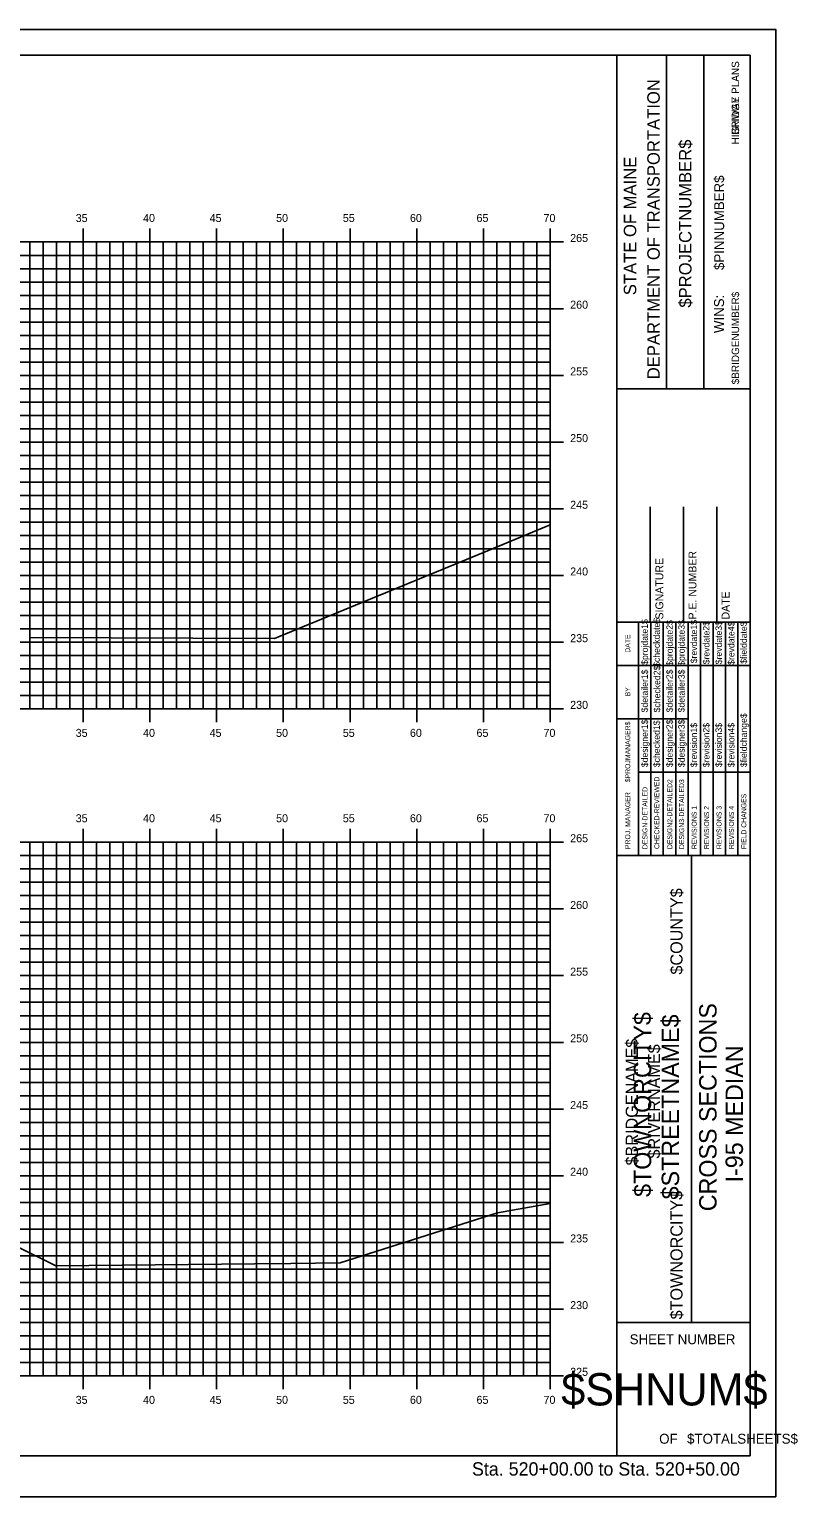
# Model space of a CAD drawing. Extents: x 1168600 to 1177589, y 610178 to 611246.
# Drawn here: x 1174649.1 to 1174706.6, y 610268.7 to 610378.7 of the extents above; entities that cross this region are included whole.
import ezdxf

# ---------------------------------------------------------------- set-up
doc = ezdxf.new("R2010")
doc.units = 0
for name, color, linetype in [('_Station Equation', 7, 'Continuous'), ('BORDER', 7, 'Continuous'), ('BRIDGE_TITLE', 7, 'Continuous'), ('D_Text_Standard', 7, 'Continuous'), ('H_V ANNOTATION', 7, 'Continuous'), ('HIGHWAY_TITLE', 7, 'Continuous'), ('MAJOR', 7, 'Continuous'), ('MINOR', 7, 'Continuous'), ('PLOT BOUNDARY', 7, 'Continuous')]:
    doc.layers.add(name, color=color, linetype=linetype)

msp = doc.modelspace()

# ---------------------------------------------------------------- linework, layer by layer
at = {"layer": '_Station Equation'}
for points in [[(1174649.06, 610333.15), (1174667.43, 610333.07), (1174683.53, 610339.69), (1174688.09, 610341.6)], [(1174651.04, 610286.04), (1174665.92, 610286.2), (1174668.65, 610286.23), (1174672.36, 610286.27), (1174684.15, 610290.01), (1174688.09, 610290.71)]]:
    msp.add_lwpolyline(points, dxfattribs=at)
at = {"layer": 'BORDER'}
for p, q in [((1174703.09, 610376.8), (1174543.09, 610376.8)), ((1174693.09, 610271.8), (1174693.09, 610376.8)), ((1174703.09, 610271.8), (1174703.09, 610376.8)), ((1174696.82, 610351.8), (1174696.82, 610376.8)), ((1174699.61, 610351.8), (1174699.61, 610376.8)), ((1174693.09, 610351.8), (1174703.09, 610351.8)), ((1174695.59, 610334.3), (1174695.59, 610342.95)), ((1174698.09, 610334.3), (1174698.09, 610342.95)), ((1174700.59, 610334.3), (1174700.59, 610342.95)), ((1174693.09, 610334.3), (1174703.09, 610334.3)), ((1174693.09, 610316.8), (1174703.09, 610316.8)), ((1174698.68, 610281.8), (1174698.68, 610316.8)), ((1174693.09, 610281.8), (1174703.09, 610281.8)), ((1174543.09, 610271.8), (1174703.09, 610271.8))]:
    msp.add_line(p, q, dxfattribs=at)
for points in [[(1174694.7, 610331.05), (1174694.7, 610334.3)], [(1174695.64, 610316.81), (1174695.64, 610334.3)], [(1174696.57, 610334.3), (1174696.57, 610316.81)], [(1174697.5, 610316.81), (1174697.5, 610334.3)], [(1174698.43, 610316.81), (1174698.43, 610334.3)], [(1174699.36, 610316.81), (1174699.36, 610334.3)], [(1174700.3, 610316.81), (1174700.3, 610334.3)], [(1174701.23, 610316.81), (1174701.23, 610334.3)], [(1174702.16, 610316.81), (1174702.16, 610334.3)], [(1174694.7, 610316.81), (1174694.7, 610333.6)], [(1174693.09, 610331.05), (1174703.09, 610331.05)], [(1174693.09, 610327.05), (1174694.7, 610327.05)], [(1174694.7, 610327.05), (1174698.43, 610327.05)], [(1174694.7, 610323.05), (1174703.09, 610323.05)]]:
    msp.add_lwpolyline(points, dxfattribs=at)
at = {"layer": 'D_Text_Standard'}
msp.add_lwpolyline([(1174588.01, 610287.48), (1174588.14, 610287.41), (1174599.09, 610292.88), (1174602.09, 610292.94), (1174618.09, 610293.26), (1174634.09, 610293.08), (1174637.09, 610293.02), (1174640.37, 610291.38), (1174648.17, 610287.47), (1174651.04, 610286.04)], dxfattribs=at)
at = {"layer": 'MAJOR'}
for p, q in [((1174653.09, 610363.8), (1174653.09, 610362.8)), ((1174658.09, 610363.8), (1174658.09, 610362.8)), ((1174663.09, 610363.8), (1174663.09, 610362.8)), ((1174668.09, 610363.8), (1174668.09, 610362.8)), ((1174673.09, 610363.8), (1174673.09, 610362.8)), ((1174678.09, 610363.8), (1174678.09, 610362.8)), ((1174683.09, 610363.8), (1174683.09, 610362.8)), ((1174688.09, 610363.8), (1174688.09, 610362.8)), ((1174548.09, 610362.8), (1174688.09, 610362.8)), ((1174548.09, 610362.8), (1174688.09, 610362.8)), ((1174653.09, 610327.8), (1174653.09, 610362.8)), ((1174658.09, 610327.8), (1174658.09, 610362.8)), ((1174663.09, 610327.8), (1174663.09, 610362.8)), ((1174668.09, 610327.8), (1174668.09, 610362.8)), ((1174673.09, 610327.8), (1174673.09, 610362.8)), ((1174678.09, 610327.8), (1174678.09, 610362.8)), ((1174683.09, 610327.8), (1174683.09, 610362.8)), ((1174689.09, 610362.8), (1174687.09, 610362.8)), ((1174688.09, 610327.8), (1174688.09, 610362.8)), ((1174688.09, 610327.8), (1174688.09, 610362.8)), ((1174548.09, 610357.8), (1174688.09, 610357.8)), ((1174689.09, 610357.8), (1174687.09, 610357.8)), ((1174548.09, 610352.8), (1174688.09, 610352.8)), ((1174689.09, 610352.8), (1174687.09, 610352.8)), ((1174548.09, 610347.8), (1174688.09, 610347.8)), ((1174689.09, 610347.8), (1174687.09, 610347.8)), ((1174548.09, 610342.8), (1174688.09, 610342.8)), ((1174689.09, 610342.8), (1174687.09, 610342.8)), ((1174548.09, 610337.8), (1174688.09, 610337.8)), ((1174689.09, 610337.8), (1174687.09, 610337.8)), ((1174548.09, 610332.8), (1174688.09, 610332.8)), ((1174689.09, 610332.8), (1174687.09, 610332.8)), ((1174548.09, 610327.8), (1174688.09, 610327.8)), ((1174548.09, 610327.8), (1174688.09, 610327.8)), ((1174653.09, 610326.8), (1174653.09, 610327.8)), ((1174658.09, 610326.8), (1174658.09, 610327.8)), ((1174663.09, 610326.8), (1174663.09, 610327.8)), ((1174668.09, 610326.8), (1174668.09, 610327.8)), ((1174673.09, 610326.8), (1174673.09, 610327.8)), ((1174678.09, 610326.8), (1174678.09, 610327.8)), ((1174683.09, 610326.8), (1174683.09, 610327.8)), ((1174689.09, 610327.8), (1174687.09, 610327.8)), ((1174688.09, 610326.8), (1174688.09, 610327.8)), ((1174653.09, 610318.8), (1174653.09, 610317.8)), ((1174658.09, 610318.8), (1174658.09, 610317.8)), ((1174663.09, 610318.8), (1174663.09, 610317.8)), ((1174668.09, 610318.8), (1174668.09, 610317.8)), ((1174673.09, 610318.8), (1174673.09, 610317.8)), ((1174678.09, 610318.8), (1174678.09, 610317.8)), ((1174683.09, 610318.8), (1174683.09, 610317.8)), ((1174688.09, 610318.8), (1174688.09, 610317.8)), ((1174548.09, 610317.8), (1174688.09, 610317.8)), ((1174548.09, 610317.8), (1174688.09, 610317.8)), ((1174653.09, 610277.8), (1174653.09, 610317.8)), ((1174658.09, 610277.8), (1174658.09, 610317.8)), ((1174663.09, 610277.8), (1174663.09, 610317.8)), ((1174668.09, 610277.8), (1174668.09, 610317.8)), ((1174673.09, 610277.8), (1174673.09, 610317.8)), ((1174678.09, 610277.8), (1174678.09, 610317.8)), ((1174683.09, 610277.8), (1174683.09, 610317.8)), ((1174689.09, 610317.8), (1174687.09, 610317.8)), ((1174688.09, 610277.8), (1174688.09, 610317.8)), ((1174688.09, 610277.8), (1174688.09, 610317.8)), ((1174548.09, 610312.8), (1174688.09, 610312.8)), ((1174689.09, 610312.8), (1174687.09, 610312.8)), ((1174548.09, 610307.8), (1174688.09, 610307.8)), ((1174689.09, 610307.8), (1174687.09, 610307.8)), ((1174548.09, 610302.8), (1174688.09, 610302.8)), ((1174689.09, 610302.8), (1174687.09, 610302.8)), ((1174548.09, 610297.8), (1174688.09, 610297.8)), ((1174689.09, 610297.8), (1174687.09, 610297.8)), ((1174548.09, 610292.8), (1174688.09, 610292.8)), ((1174689.09, 610292.8), (1174687.09, 610292.8)), ((1174548.09, 610287.8), (1174688.09, 610287.8)), ((1174689.09, 610287.8), (1174687.09, 610287.8)), ((1174548.09, 610282.8), (1174688.09, 610282.8)), ((1174689.09, 610282.8), (1174687.09, 610282.8)), ((1174548.09, 610277.8), (1174688.09, 610277.8)), ((1174548.09, 610277.8), (1174688.09, 610277.8)), ((1174653.09, 610276.8), (1174653.09, 610277.8)), ((1174658.09, 610276.8), (1174658.09, 610277.8)), ((1174663.09, 610276.8), (1174663.09, 610277.8)), ((1174668.09, 610276.8), (1174668.09, 610277.8)), ((1174673.09, 610276.8), (1174673.09, 610277.8)), ((1174678.09, 610276.8), (1174678.09, 610277.8)), ((1174683.09, 610276.8), (1174683.09, 610277.8)), ((1174689.09, 610277.8), (1174687.09, 610277.8)), ((1174688.09, 610276.8), (1174688.09, 610277.8))]:
    msp.add_line(p, q, dxfattribs=at)
at = {"layer": 'MINOR'}
for p, q in [((1174649.09, 610327.8), (1174649.09, 610362.8)), ((1174650.09, 610327.8), (1174650.09, 610362.8)), ((1174651.09, 610327.8), (1174651.09, 610362.8)), ((1174652.09, 610327.8), (1174652.09, 610362.8)), ((1174654.09, 610327.8), (1174654.09, 610362.8)), ((1174655.09, 610327.8), (1174655.09, 610362.8)), ((1174656.09, 610327.8), (1174656.09, 610362.8)), ((1174657.09, 610327.8), (1174657.09, 610362.8)), ((1174659.09, 610327.8), (1174659.09, 610362.8)), ((1174660.09, 610327.8), (1174660.09, 610362.8)), ((1174661.09, 610327.8), (1174661.09, 610362.8)), ((1174662.09, 610327.8), (1174662.09, 610362.8)), ((1174664.09, 610327.8), (1174664.09, 610362.8)), ((1174665.09, 610327.8), (1174665.09, 610362.8)), ((1174666.09, 610327.8), (1174666.09, 610362.8)), ((1174667.09, 610327.8), (1174667.09, 610362.8)), ((1174669.09, 610327.8), (1174669.09, 610362.8)), ((1174670.09, 610327.8), (1174670.09, 610362.8)), ((1174671.09, 610327.8), (1174671.09, 610362.8)), ((1174672.09, 610327.8), (1174672.09, 610362.8)), ((1174674.09, 610327.8), (1174674.09, 610362.8)), ((1174675.09, 610327.8), (1174675.09, 610362.8)), ((1174676.09, 610327.8), (1174676.09, 610362.8)), ((1174677.09, 610327.8), (1174677.09, 610362.8)), ((1174679.09, 610327.8), (1174679.09, 610362.8)), ((1174680.09, 610327.8), (1174680.09, 610362.8)), ((1174681.09, 610327.8), (1174681.09, 610362.8)), ((1174682.09, 610327.8), (1174682.09, 610362.8)), ((1174684.09, 610327.8), (1174684.09, 610362.8)), ((1174685.09, 610327.8), (1174685.09, 610362.8)), ((1174686.09, 610327.8), (1174686.09, 610362.8)), ((1174687.09, 610327.8), (1174687.09, 610362.8)), ((1174548.09, 610361.8), (1174688.09, 610361.8)), ((1174688.09, 610361.8), (1174687.09, 610361.8)), ((1174548.09, 610360.8), (1174688.09, 610360.8)), ((1174688.09, 610360.8), (1174687.09, 610360.8)), ((1174548.09, 610359.8), (1174688.09, 610359.8)), ((1174688.09, 610359.8), (1174687.09, 610359.8)), ((1174548.09, 610358.8), (1174688.09, 610358.8)), ((1174688.09, 610358.8), (1174687.09, 610358.8)), ((1174548.09, 610356.8), (1174688.09, 610356.8)), ((1174688.09, 610356.8), (1174687.09, 610356.8)), ((1174548.09, 610355.8), (1174688.09, 610355.8)), ((1174548.09, 610354.8), (1174688.09, 610354.8)), ((1174688.09, 610355.8), (1174687.09, 610355.8)), ((1174688.09, 610354.8), (1174687.09, 610354.8)), ((1174548.09, 610353.8), (1174688.09, 610353.8)), ((1174688.09, 610353.8), (1174687.09, 610353.8)), ((1174548.09, 610351.8), (1174688.09, 610351.8)), ((1174688.09, 610351.8), (1174687.09, 610351.8)), ((1174548.09, 610350.8), (1174688.09, 610350.8)), ((1174688.09, 610350.8), (1174687.09, 610350.8)), ((1174548.09, 610349.8), (1174688.09, 610349.8)), ((1174688.09, 610349.8), (1174687.09, 610349.8)), ((1174548.09, 610348.8), (1174688.09, 610348.8)), ((1174688.09, 610348.8), (1174687.09, 610348.8)), ((1174548.09, 610346.8), (1174688.09, 610346.8)), ((1174688.09, 610346.8), (1174687.09, 610346.8)), ((1174548.09, 610345.8), (1174688.09, 610345.8)), ((1174688.09, 610345.8), (1174687.09, 610345.8)), ((1174548.09, 610344.8), (1174688.09, 610344.8)), ((1174548.09, 610343.8), (1174688.09, 610343.8)), ((1174688.09, 610344.8), (1174687.09, 610344.8)), ((1174688.09, 610343.8), (1174687.09, 610343.8)), ((1174548.09, 610341.8), (1174688.09, 610341.8)), ((1174688.09, 610341.8), (1174687.09, 610341.8)), ((1174548.09, 610340.8), (1174688.09, 610340.8)), ((1174688.09, 610340.8), (1174687.09, 610340.8)), ((1174548.09, 610339.8), (1174688.09, 610339.8)), ((1174688.09, 610339.8), (1174687.09, 610339.8)), ((1174548.09, 610338.8), (1174688.09, 610338.8)), ((1174688.09, 610338.8), (1174687.09, 610338.8)), ((1174548.09, 610336.8), (1174688.09, 610336.8)), ((1174688.09, 610336.8), (1174687.09, 610336.8)), ((1174548.09, 610335.8), (1174688.09, 610335.8)), ((1174688.09, 610335.8), (1174687.09, 610335.8)), ((1174548.09, 610334.8), (1174688.09, 610334.8)), ((1174688.09, 610334.8), (1174687.09, 610334.8)), ((1174548.09, 610333.8), (1174688.09, 610333.8)), ((1174688.09, 610333.8), (1174687.09, 610333.8)), ((1174548.09, 610331.8), (1174688.09, 610331.8)), ((1174688.09, 610331.8), (1174687.09, 610331.8)), ((1174548.09, 610330.8), (1174688.09, 610330.8)), ((1174688.09, 610330.8), (1174687.09, 610330.8)), ((1174548.09, 610329.8), (1174688.09, 610329.8)), ((1174688.09, 610329.8), (1174687.09, 610329.8)), ((1174548.09, 610328.8), (1174688.09, 610328.8)), ((1174688.09, 610328.8), (1174687.09, 610328.8)), ((1174649.09, 610277.8), (1174649.09, 610317.8)), ((1174650.09, 610277.8), (1174650.09, 610317.8)), ((1174651.09, 610277.8), (1174651.09, 610317.8)), ((1174652.09, 610277.8), (1174652.09, 610317.8)), ((1174654.09, 610277.8), (1174654.09, 610317.8)), ((1174655.09, 610277.8), (1174655.09, 610317.8)), ((1174656.09, 610277.8), (1174656.09, 610317.8)), ((1174657.09, 610277.8), (1174657.09, 610317.8)), ((1174659.09, 610277.8), (1174659.09, 610317.8)), ((1174660.09, 610277.8), (1174660.09, 610317.8)), ((1174661.09, 610277.8), (1174661.09, 610317.8)), ((1174662.09, 610277.8), (1174662.09, 610317.8)), ((1174664.09, 610277.8), (1174664.09, 610317.8)), ((1174665.09, 610277.8), (1174665.09, 610317.8)), ((1174666.09, 610277.8), (1174666.09, 610317.8)), ((1174667.09, 610277.8), (1174667.09, 610317.8)), ((1174669.09, 610277.8), (1174669.09, 610317.8)), ((1174670.09, 610277.8), (1174670.09, 610317.8)), ((1174671.09, 610277.8), (1174671.09, 610317.8)), ((1174672.09, 610277.8), (1174672.09, 610317.8)), ((1174674.09, 610277.8), (1174674.09, 610317.8)), ((1174675.09, 610277.8), (1174675.09, 610317.8)), ((1174676.09, 610277.8), (1174676.09, 610317.8)), ((1174677.09, 610277.8), (1174677.09, 610317.8)), ((1174679.09, 610277.8), (1174679.09, 610317.8)), ((1174680.09, 610277.8), (1174680.09, 610317.8)), ((1174681.09, 610277.8), (1174681.09, 610317.8)), ((1174682.09, 610277.8), (1174682.09, 610317.8)), ((1174684.09, 610277.8), (1174684.09, 610317.8)), ((1174685.09, 610277.8), (1174685.09, 610317.8)), ((1174686.09, 610277.8), (1174686.09, 610317.8)), ((1174687.09, 610277.8), (1174687.09, 610317.8)), ((1174548.09, 610316.8), (1174688.09, 610316.8)), ((1174688.09, 610316.8), (1174687.09, 610316.8)), ((1174548.09, 610315.8), (1174688.09, 610315.8)), ((1174688.09, 610315.8), (1174687.09, 610315.8)), ((1174548.09, 610314.8), (1174688.09, 610314.8)), ((1174688.09, 610314.8), (1174687.09, 610314.8)), ((1174548.09, 610313.8), (1174688.09, 610313.8)), ((1174688.09, 610313.8), (1174687.09, 610313.8)), ((1174548.09, 610311.8), (1174688.09, 610311.8)), ((1174548.09, 610310.8), (1174688.09, 610310.8)), ((1174688.09, 610311.8), (1174687.09, 610311.8)), ((1174688.09, 610310.8), (1174687.09, 610310.8)), ((1174548.09, 610309.8), (1174688.09, 610309.8)), ((1174688.09, 610309.8), (1174687.09, 610309.8)), ((1174548.09, 610308.8), (1174688.09, 610308.8)), ((1174688.09, 610308.8), (1174687.09, 610308.8)), ((1174548.09, 610306.8), (1174688.09, 610306.8)), ((1174688.09, 610306.8), (1174687.09, 610306.8)), ((1174548.09, 610305.8), (1174688.09, 610305.8)), ((1174688.09, 610305.8), (1174687.09, 610305.8)), ((1174548.09, 610304.8), (1174688.09, 610304.8)), ((1174688.09, 610304.8), (1174687.09, 610304.8)), ((1174548.09, 610303.8), (1174688.09, 610303.8)), ((1174688.09, 610303.8), (1174687.09, 610303.8)), ((1174548.09, 610301.8), (1174688.09, 610301.8)), ((1174688.09, 610301.8), (1174687.09, 610301.8)), ((1174548.09, 610300.8), (1174688.09, 610300.8)), ((1174548.09, 610299.8), (1174688.09, 610299.8)), ((1174688.09, 610300.8), (1174687.09, 610300.8)), ((1174688.09, 610299.8), (1174687.09, 610299.8)), ((1174548.09, 610298.8), (1174688.09, 610298.8)), ((1174688.09, 610298.8), (1174687.09, 610298.8)), ((1174548.09, 610296.8), (1174688.09, 610296.8)), ((1174688.09, 610296.8), (1174687.09, 610296.8)), ((1174548.09, 610295.8), (1174688.09, 610295.8)), ((1174688.09, 610295.8), (1174687.09, 610295.8)), ((1174548.09, 610294.8), (1174688.09, 610294.8)), ((1174688.09, 610294.8), (1174687.09, 610294.8)), ((1174548.09, 610293.8), (1174688.09, 610293.8)), ((1174688.09, 610293.8), (1174687.09, 610293.8)), ((1174548.09, 610291.8), (1174688.09, 610291.8)), ((1174688.09, 610291.8), (1174687.09, 610291.8)), ((1174548.09, 610290.8), (1174688.09, 610290.8)), ((1174688.09, 610290.8), (1174687.09, 610290.8)), ((1174548.09, 610289.8), (1174688.09, 610289.8)), ((1174548.09, 610288.8), (1174688.09, 610288.8)), ((1174688.09, 610289.8), (1174687.09, 610289.8)), ((1174688.09, 610288.8), (1174687.09, 610288.8)), ((1174548.09, 610286.8), (1174688.09, 610286.8)), ((1174688.09, 610286.8), (1174687.09, 610286.8)), ((1174548.09, 610285.8), (1174688.09, 610285.8)), ((1174688.09, 610285.8), (1174687.09, 610285.8)), ((1174548.09, 610284.8), (1174688.09, 610284.8)), ((1174688.09, 610284.8), (1174687.09, 610284.8)), ((1174548.09, 610283.8), (1174688.09, 610283.8)), ((1174688.09, 610283.8), (1174687.09, 610283.8)), ((1174548.09, 610281.8), (1174688.09, 610281.8)), ((1174688.09, 610281.8), (1174687.09, 610281.8)), ((1174548.09, 610280.8), (1174688.09, 610280.8)), ((1174688.09, 610280.8), (1174687.09, 610280.8)), ((1174548.09, 610279.8), (1174688.09, 610279.8)), ((1174688.09, 610279.8), (1174687.09, 610279.8)), ((1174548.09, 610278.8), (1174688.09, 610278.8)), ((1174688.09, 610278.8), (1174687.09, 610278.8))]:
    msp.add_line(p, q, dxfattribs=at)
at = {"layer": 'PLOT BOUNDARY'}
msp.add_lwpolyline([(1174535, 610268.74), (1174705, 610268.74), (1174705, 610378.74), (1174535, 610378.74)], close=True, dxfattribs=at)

# ---------------------------------------------------------------- texts
at = {"layer": 'BORDER'}
for s, height, rotation, p in [('DEPARTMENT OF TRANSPORTATION', 0.9318, 90, (1174696.3, 610352.51)), ('$PROJECTNUMBER$', 0.9318, 90, (1174698.68, 610357.88)), ('STATE OF MAINE', 0.9318, 90, (1174694.54, 610358.81)), ('$PINNUMBER$', 0.7453, 90, (1174701.13, 610360.7)), ('WINS:', 0.745, 90, (1174701.12, 610355.97)), ('P.E. NUMBER', 0.5906, 90, (1174699.05, 610334.5)), ('SIGNATURE', 0.591, 90, (1174696.57, 610334.5)), ('DATE', 0.591, 90, (1174701.53, 610334.5)), ('$projdate1$', 0.4845, 90, (1174695.41, 610331.1)), ('$checkdate$', 0.4845, 90, (1174696.31, 610330.95)), ('$projdate2$', 0.4845, 90, (1174697.28, 610331.03)), ('$projdate3$', 0.4845, 90, (1174698.17, 610331.03)), ('$revdate1$', 0.485, 90, (1174699.1, 610331.22)), ('$revdate2$', 0.485, 90, (1174700.03, 610331.14)), ('$revdate3$', 0.485, 90, (1174700.96, 610331.14)), ('$revdate4$', 0.485, 90, (1174701.9, 610331.1)), ('$fielddate$', 0.4845, 90, (1174702.83, 610331.18)), ('DATE', 0.371, 90, (1174694.09, 610332.01)), ('$detailer1$', 0.4845, 90, (1174695.41, 610327.54)), ('$checked2$', 0.485, 90, (1174696.34, 610327.54)), ('$detailer2$', 0.4845, 90, (1174697.28, 610327.54)), ('$detailer3$', 0.4845, 90, (1174698.17, 610327.54)), ('BY', 0.371, 90, (1174694.09, 610328.74)), ('$fieldchange$', 0.4845, 90, (1174702.83, 610323.43)), ('$PROJMANAGER$', 0.3727, 90, (1174694.09, 610322.3)), ('$designer1$', 0.4845, 90, (1174695.41, 610323.43)), ('$checked1$', 0.485, 90, (1174696.31, 610323.43)), ('$designer2$', 0.4845, 90, (1174697.28, 610323.43)), ('$designer3$', 0.4845, 90, (1174698.17, 610323.43)), ('$revision1$', 0.4845, 90, (1174699.1, 610323.43)), ('$revision2$', 0.4845, 90, (1174700.03, 610323.43)), ('$revision3$', 0.4845, 90, (1174700.96, 610323.43)), ('$revision4$', 0.4845, 90, (1174701.9, 610323.43)), ('CHECKED-REVIEWED', 0.3727, 90, (1174696.27, 610317.29)), ('DESIGN2-DETAILED2', 0.3727, 90, (1174697.24, 610317.29)), ('DESIGN3-DETAILED3', 0.3727, 90, (1174698.13, 610317.29)), ('PROJ. MANAGER', 0.3727, 90, (1174694.09, 610317.29)), ('DESIGN-DETAILED', 0.3727, 90, (1174695.38, 610317.29)), ('FIELD CHANGES', 0.3727, 90, (1174702.79, 610317.29)), ('REVISIONS 1', 0.3727, 90, (1174699.07, 610317.29)), ('REVISIONS 2', 0.3727, 90, (1174700, 610317.29)), ('REVISIONS 3', 0.3727, 90, (1174700.93, 610317.29)), ('REVISIONS 4', 0.3727, 90, (1174701.86, 610317.29)), ('CROSS SECTIONS', 1.3043, 90, (1174700.56, 610290.14)), ('I-95 MEDIAN', 1.3043, 90, (1174702.54, 610292.3)), ('SHEET NUMBER', 0.7453, 360, (1174694.05, 610280.17)), ('$SHNUM$', 2.419, 360, (1174688.92, 610275.58)), ('OF', 0.745, 360, (1174696.26, 610272.71)), ('$TOTALSHEETS$', 0.7453, 360, (1174698.35, 610272.71))]:
    msp.add_text(s, height=height, rotation=rotation, dxfattribs=at).set_placement(p)
at = {"layer": 'BRIDGE_TITLE'}
for s, height, p in [('BRIDGE PLANS', 0.559, (1174702.25, 610370.83)), ('$BRIDGENUMBER$', 0.559, (1174702.25, 610352.13)), ('$COUNTY$', 0.907, (1174698.01, 610307.88)), ('$BRIDGENAME$', 0.9072, (1174694.66, 610293.57)), ('$RIVERNAME$', 0.9072, (1174696.33, 610294.09)), ('$TOWNORCITY$', 0.9072, (1174698.01, 610282.03))]:
    msp.add_text(s, height=height, rotation=90, dxfattribs=at).set_placement(p)
at = {"layer": 'H_V ANNOTATION'}
for s, height, p in [('35', 0.6, (1174652.53, 610364.3)), ('40', 0.6, (1174657.58, 610364.3)), ('45', 0.6, (1174662.57, 610364.3)), ('50', 0.6, (1174667.55, 610364.3)), ('55', 0.6, (1174672.55, 610364.3)), ('60', 0.6, (1174677.58, 610364.3)), ('65', 0.6, (1174682.57, 610364.3)), ('70', 0.6, (1174687.59, 610364.3)), ('265', 0.6, (1174689.59, 610362.8)), ('260', 0.6, (1174689.59, 610357.8)), ('255', 0.6, (1174689.59, 610352.8)), ('250', 0.6, (1174689.59, 610347.8)), ('245', 0.6, (1174689.59, 610342.8)), ('240', 0.6, (1174689.59, 610337.8)), ('235', 0.6, (1174689.59, 610332.8)), ('230', 0.6, (1174689.59, 610327.8)), ('35', 0.6, (1174652.53, 610325.7)), ('40', 0.6, (1174657.58, 610325.7)), ('45', 0.6, (1174662.57, 610325.7)), ('50', 0.6, (1174667.55, 610325.7)), ('55', 0.6, (1174672.55, 610325.7)), ('60', 0.6, (1174677.58, 610325.7)), ('65', 0.6, (1174682.57, 610325.7)), ('70', 0.6, (1174687.59, 610325.7)), ('35', 0.6, (1174652.53, 610319.3)), ('40', 0.6, (1174657.58, 610319.3)), ('45', 0.6, (1174662.57, 610319.3)), ('50', 0.6, (1174667.55, 610319.3)), ('55', 0.6, (1174672.55, 610319.3)), ('60', 0.6, (1174677.58, 610319.3)), ('65', 0.6, (1174682.57, 610319.3)), ('70', 0.6, (1174687.59, 610319.3)), ('265', 0.6, (1174689.59, 610317.8)), ('260', 0.6, (1174689.59, 610312.8)), ('255', 0.6, (1174689.59, 610307.8)), ('250', 0.6, (1174689.59, 610302.8)), ('245', 0.6, (1174689.59, 610297.8)), ('240', 0.6, (1174689.59, 610292.8)), ('235', 0.6, (1174689.59, 610287.8)), ('230', 0.6, (1174689.59, 610282.8)), ('225', 0.6, (1174689.59, 610277.8)), ('35', 0.6, (1174652.53, 610275.7)), ('40', 0.6, (1174657.58, 610275.7)), ('45', 0.6, (1174662.57, 610275.7)), ('50', 0.6, (1174667.55, 610275.7)), ('55', 0.6, (1174672.55, 610275.7)), ('60', 0.6, (1174677.58, 610275.7)), ('65', 0.6, (1174682.57, 610275.7)), ('70', 0.6, (1174687.59, 610275.7)), ('Sta. 520+00.00 to Sta. 520+50.00', 1.0002, (1174682.23, 610270.32))]:
    msp.add_text(s, height=height, dxfattribs=at).set_placement(p)
at = {"layer": 'HIGHWAY_TITLE'}
for s, height, p in [('HIGHWAY PLANS', 0.559, (1174702.25, 610370.12)), ('$TOWNORCITY$', 1.3043, (1174695.66, 610291.21)), ('$STREETNAME$', 1.3043, (1174697.75, 610291.03))]:
    msp.add_text(s, height=height, rotation=90, dxfattribs=at).set_placement(p)

doc.saveas('drawing.dxf')
